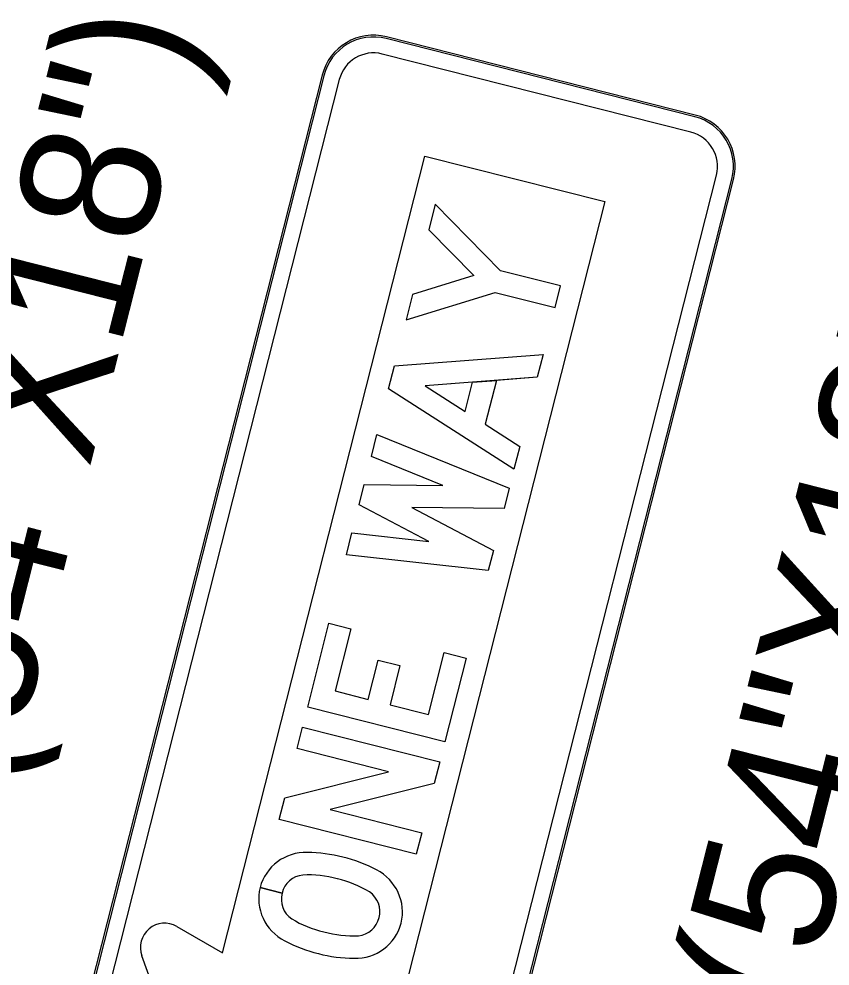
# Model space of a CAD drawing. Extents: x 670257 to 671518, y 737783 to 738188.
# Drawn here: x 670289.449 to 670290.916, y 738153.038 to 738154.752 of the extents above; entities that cross this region are included whole.
import ezdxf

# ---------------------------------------------------------------- set-up
doc = ezdxf.new("R2010")
doc.units = 0
doc.layers.add('Default', color=7, linetype='Continuous')

msp = doc.modelspace()

# ---------------------------------------------------------------- linework, layer by layer
at = {"layer": 'Default'}
for p, q in [((670290.1134, 738154.7168), (670290.1135, 738154.7168)), ((670290.6713, 738154.5754), (670290.1135, 738154.7168)), ((670290.672, 738154.5785), (670290.1142, 738154.7199)), ((670290.1142, 738154.7199), (670290.1142, 738154.7199)), ((670290.672, 738154.5785), (670290.1142, 738154.7199)), ((670290.1142, 738154.7199), (670290.1142, 738154.7199)), ((670290.672, 738154.5785), (670290.1142, 738154.7199)), ((670290.1142, 738154.7199), (670290.1142, 738154.7199)), ((670290.1063, 738154.6889), (670290.1064, 738154.6889)), ((670290.6642, 738154.5474), (670290.1064, 738154.6889)), ((670289.9976, 738154.6505), (670289.4784, 738152.6033)), ((670289.9977, 738154.6505), (670289.4784, 738152.6033)), ((670289.9977, 738154.6505), (670289.4784, 738152.6033)), ((670290.0008, 738154.6497), (670289.4815, 738152.6025)), ((670290.0287, 738154.6426), (670289.5094, 738152.5954)), ((670289.9976, 738154.6505), (670289.9976, 738154.6505)), ((670289.9976, 738154.6505), (670289.9977, 738154.6505)), ((670289.9976, 738154.6505), (670289.9977, 738154.6505)), ((670290.0008, 738154.6497), (670290.0007, 738154.6497)), ((670290.0287, 738154.6426), (670290.0286, 738154.6426)), ((670290.6713, 738154.5754), (670290.6713, 738154.5754)), ((670290.6721, 738154.5785), (670290.672, 738154.5785)), ((670290.6721, 738154.5785), (670290.672, 738154.5785)), ((670290.6721, 738154.5785), (670290.672, 738154.5785)), ((670290.6642, 738154.5474), (670290.6642, 738154.5474)), ((670290.1913, 738152.4228), (670290.7104, 738154.4697)), ((670290.7105, 738154.4697), (670290.7104, 738154.4697)), ((670290.2191, 738152.4154), (670290.7383, 738154.4626)), ((670290.2222, 738152.4146), (670290.7414, 738154.4618)), ((670290.2222, 738152.4146), (670290.7414, 738154.4618)), ((670290.2223, 738152.415), (670290.7414, 738154.4618)), ((670290.7384, 738154.4626), (670290.7383, 738154.4626)), ((670290.7414, 738154.4618), (670290.7414, 738154.4618)), ((670290.7414, 738154.4618), (670290.7414, 738154.4618)), ((670290.7414, 738154.4618), (670290.7414, 738154.4618)), ((670289.9254, 738153.1704), (670289.8855, 738153.1806)), ((670289.8855, 738153.1806), (670289.9254, 738153.1704)), ((670289.9254, 738153.1704), (670289.8855, 738153.1806)), ((670289.8855, 738153.1806), (670289.9254, 738153.1704)), ((670289.9254, 738153.1704), (670289.9254, 738153.1704)), ((670289.9254, 738153.1704), (670289.9254, 738153.1704)), ((670289.6715, 738153.0571), (670289.6715, 738153.0571))]:
    msp.add_line(p, q, dxfattribs=at)
for points in [[(670289.7349, 738153.1101), (670289.8175, 738153.0621), (670290.1833, 738154.5043), (670290.5087, 738154.4218), (670290.1429, 738152.9795), (670290.2384, 738152.9824)], [(670290.2689, 738152.9056), (670289.8582, 738152.54), (670289.6715, 738153.0571)]]:
    msp.add_lwpolyline(points, dxfattribs=at)
for points in [[(670290.1493, 738154.208), (670290.3104, 738154.2576), (670290.4188, 738154.2301), (670290.4287, 738154.2692), (670290.3203, 738154.2967), (670290.2023, 738154.417), (670290.1907, 738154.371), (670290.2719, 738154.2881), (670290.161, 738154.254)], [(670290.1493, 738154.208), (670290.3104, 738154.2576), (670290.4188, 738154.2301), (670290.4287, 738154.2692), (670290.3203, 738154.2967), (670290.2023, 738154.417), (670290.1907, 738154.371), (670290.2719, 738154.2881), (670290.161, 738154.254)], [(670290.1493, 738154.208), (670290.3104, 738154.2576), (670290.4188, 738154.2301), (670290.4287, 738154.2692), (670290.3203, 738154.2967), (670290.2023, 738154.417), (670290.1907, 738154.371), (670290.2719, 738154.2881), (670290.161, 738154.254)], [(670290.2927, 738154.0188), (670290.355, 738153.9787), (670290.3445, 738153.9374), (670290.1177, 738154.0833), (670290.1283, 738154.1249), (670290.3972, 738154.1452), (670290.3867, 738154.1039), (670290.3128, 738154.0982)], [(670290.3445, 738153.9374), (670290.1177, 738154.0833), (670290.1283, 738154.1249), (670290.3972, 738154.1452), (670290.3867, 738154.1039), (670290.1842, 738154.0886), (670290.2564, 738154.0422), (670290.2698, 738154.095), (670290.3128, 738154.0982), (670290.2927, 738154.0188), (670290.355, 738153.9787)], [(670290.3445, 738153.9374), (670290.1177, 738154.0833), (670290.1283, 738154.1249), (670290.3972, 738154.1452), (670290.3867, 738154.1039), (670290.1842, 738154.0886), (670290.2564, 738154.0422), (670290.2698, 738154.095), (670290.3128, 738154.0982), (670290.2927, 738154.0188), (670290.355, 738153.9787)], [(670290.2564, 738154.0422), (670290.2698, 738154.095), (670290.1842, 738154.0886)], [(670290.1903, 738153.8067), (670290.0644, 738153.8732), (670290.0737, 738153.9098), (670290.2161, 738153.9083), (670290.0866, 738153.9608), (670290.0967, 738154.0003), (670290.3358, 738153.9032), (670290.3266, 738153.8666), (670290.1598, 738153.8685), (670290.3073, 738153.7906), (670290.298, 738153.7541), (670290.0415, 738153.7827), (670290.0515, 738153.8222)], [(670290.1903, 738153.8067), (670290.0644, 738153.8732), (670290.0737, 738153.9098), (670290.2161, 738153.9083), (670290.0866, 738153.9608), (670290.0967, 738154.0003), (670290.3358, 738153.9032), (670290.3266, 738153.8666), (670290.1598, 738153.8685), (670290.3073, 738153.7906), (670290.298, 738153.7541), (670290.0415, 738153.7827), (670290.0515, 738153.8222)], [(670290.1903, 738153.8067), (670290.0644, 738153.8732), (670290.0737, 738153.9098), (670290.2161, 738153.9083), (670290.0866, 738153.9608), (670290.0967, 738154.0003), (670290.3358, 738153.9032), (670290.3266, 738153.8666), (670290.1598, 738153.8685), (670290.3073, 738153.7906), (670290.298, 738153.7541), (670290.0415, 738153.7827), (670290.0515, 738153.8222)], [(670290.0497, 738153.6487), (670290.0212, 738153.5362), (670290.0807, 738153.5211), (670290.0987, 738153.5922), (670290.1384, 738153.5821), (670290.1204, 738153.5111), (670290.1898, 738153.4935), (670290.2183, 738153.6059), (670290.258, 738153.5958), (670290.2195, 738153.4443), (670289.9716, 738153.5072), (670290.01, 738153.6587)], [(670290.0497, 738153.6487), (670290.0212, 738153.5362), (670290.0807, 738153.5211), (670290.0987, 738153.5922), (670290.1384, 738153.5821), (670290.1204, 738153.5111), (670290.1898, 738153.4935), (670290.2183, 738153.6059), (670290.258, 738153.5958), (670290.2195, 738153.4443), (670289.9716, 738153.5072), (670290.01, 738153.6587)], [(670290.0497, 738153.6487), (670290.0212, 738153.5362), (670290.0807, 738153.5211), (670290.0987, 738153.5922), (670290.1384, 738153.5821), (670290.1204, 738153.5111), (670290.1898, 738153.4935), (670290.2183, 738153.6059), (670290.258, 738153.5958), (670290.2195, 738153.4443), (670289.9716, 738153.5072), (670290.01, 738153.6587)], [(670290.1679, 738153.2407), (670289.92, 738153.3036), (670289.93, 738153.3431), (670290.1176, 738153.39), (670289.9525, 738153.4319), (670289.9624, 738153.471), (670290.2104, 738153.4081), (670290.2004, 738153.369), (670290.0119, 738153.3219), (670290.1778, 738153.2798)], [(670290.1679, 738153.2407), (670289.92, 738153.3036), (670289.93, 738153.3431), (670290.1176, 738153.39), (670289.9525, 738153.4319), (670289.9624, 738153.471), (670290.2104, 738153.4081), (670290.2004, 738153.369), (670290.0119, 738153.3219), (670290.1778, 738153.2798)], [(670290.1679, 738153.2407), (670289.92, 738153.3036), (670289.93, 738153.3431), (670290.1176, 738153.39), (670289.9525, 738153.4319), (670289.9624, 738153.471), (670290.2104, 738153.4081), (670290.2004, 738153.369), (670290.0119, 738153.3219), (670290.1778, 738153.2798)]]:
    msp.add_lwpolyline(points, close=True, dxfattribs=at)
for centre, major_axis, ratio, start_param, end_param in [((670290.0906, 738154.6269), (0.0236, 0.0931), 0.999167, 0, 1.570796), ((670290.0906, 738154.6269), (0.0236, 0.0931), 0.999167, 0, 1.570796), ((670290.0906, 738154.6269), (0.0236, 0.0931), 0.999167, 0, 1.570796), ((670290.0906, 738154.6269), (0.0228, 0.09), 0.999167, 0, 1.570796), ((670290.0906, 738154.6269), (0.0157, 0.062), 0.999167, 0, 1.570796), ((670290.6485, 738154.4854), (0.0228, 0.09), 0.999167, 4.712389, 6.283185), ((670290.6485, 738154.4854), (0.0236, 0.0931), 0.999167, 4.712389, 6.283185), ((670290.6485, 738154.4854), (0.0236, 0.0931), 0.999167, 4.712389, 6.283185), ((670290.6485, 738154.4854), (0.0236, 0.0931), 0.999167, 4.712389, 6.283185), ((670290.6485, 738154.4854), (0.0157, 0.062), 0.999167, 4.712389, 6.283185), ((670289.9692, 738153.1587), (-0.0839, 0.0213), 0.985821, 4.940915, 6.276178), ((670289.9692, 738153.1587), (-0.0839, 0.0213), 0.985821, 4.940915, 6.27603), ((670289.9692, 738153.1587), (-0.0839, 0.0213), 0.985821, 4.940915, 6.27603), ((670289.9702, 738152.9851), (-0.2544, 0.0645), 0.985821, 4.707364, 4.955713), ((670289.9702, 738152.9851), (-0.2544, 0.0645), 0.985821, 4.707364, 4.955713), ((670289.9702, 738152.9851), (-0.2544, 0.0645), 0.985821, 4.707364, 4.955713), ((670289.9728, 738152.9845), (-0.2544, 0.0645), 0.985821, 4.469065, 4.717414), ((670289.9728, 738152.9845), (-0.2544, 0.0645), 0.985821, 4.469065, 4.717414), ((670289.9728, 738152.9845), (-0.2544, 0.0645), 0.985821, 4.469065, 4.717414), ((670289.9671, 738153.1612), (-0.0414, 0.0105), 0.985821, 5.062003, 6.314032), ((670289.9671, 738153.1612), (-0.0414, 0.0105), 0.985821, 5.062003, 6.313732), ((670289.9671, 738153.1612), (-0.0414, 0.0105), 0.985821, 5.062003, 6.313732), ((670289.9739, 738153.0134), (-0.1866, 0.0473), 0.985821, 4.688261, 5.016143), ((670289.9739, 738153.0134), (-0.1866, 0.0473), 0.985821, 4.688261, 5.016143), ((670289.9739, 738153.0134), (-0.1866, 0.0473), 0.985821, 4.688261, 5.016143), ((670290.0564, 738153.1366), (-0.0839, 0.0213), 0.985821, 3.1486, 4.483863), ((670290.0564, 738153.1366), (-0.0839, 0.0213), 0.985821, 3.1486, 4.483863), ((670290.0564, 738153.1366), (-0.0839, 0.0213), 0.985821, 3.1486, 4.483863), ((670289.983, 738153.0111), (-0.1866, 0.0473), 0.985821, 4.408635, 4.736517), ((670289.983, 738153.0111), (-0.1866, 0.0473), 0.985821, 4.408635, 4.736517), ((670289.983, 738153.0111), (-0.1866, 0.0473), 0.985821, 4.408635, 4.736517), ((670289.9695, 738153.1599), (-0.0839, 0.0213), 0.985821, 0.007008, 1.34227), ((670289.9695, 738153.1599), (-0.0839, 0.0213), 0.985821, 0.007008, 1.34227), ((670289.9695, 738153.1599), (-0.0839, 0.0213), 0.985821, 0.007008, 1.34227), ((670289.9665, 738153.1587), (-0.0414, 0.0105), 0.985821, 6.252339, 7.504367), ((670289.9665, 738153.1587), (-0.0414, 0.0105), 0.985821, 6.252339, 7.504367), ((670289.9665, 738153.1587), (-0.0414, 0.0105), 0.985821, 6.252339, 7.504367), ((670290.0594, 738153.1378), (-0.0414, 0.0105), 0.985821, 3.110746, 4.362774), ((670290.0594, 738153.1378), (-0.0414, 0.0105), 0.985821, 3.110746, 4.362775), ((670290.0594, 738153.1378), (-0.0414, 0.0105), 0.985821, 3.110746, 4.362775), ((670289.7128, 738153.0721), (-0.0108, -0.0426), 0.999167, 2.863128, 5.307846), ((670290.0429, 738153.2854), (-0.1866, 0.0473), 0.985821, 1.267043, 1.594924), ((670290.0429, 738153.2854), (-0.1866, 0.0473), 0.985821, 1.267042, 1.594924), ((670290.0429, 738153.2854), (-0.1866, 0.0473), 0.985821, 1.267042, 1.594924), ((670290.0567, 738153.1378), (-0.0839, 0.0213), 0.985821, 1.799323, 3.134585), ((670290.0567, 738153.1378), (-0.0839, 0.0213), 0.985821, 1.799323, 3.134585), ((670290.0567, 738153.1378), (-0.0839, 0.0213), 0.985821, 1.799323, 3.134585), ((670290.0588, 738153.1353), (-0.0414, 0.0105), 0.985821, 1.920411, 3.172439), ((670290.0588, 738153.1353), (-0.0414, 0.0105), 0.985821, 1.920411, 3.172439), ((670290.0588, 738153.1353), (-0.0414, 0.0105), 0.985821, 1.920411, 3.172439), ((670290.0519, 738153.2831), (-0.1866, 0.0473), 0.985821, 1.546668, 1.87455), ((670290.0519, 738153.2831), (-0.1866, 0.0473), 0.985821, 1.546668, 1.87455), ((670290.0519, 738153.2831), (-0.1866, 0.0473), 0.985821, 1.546668, 1.87455), ((670290.0531, 738153.312), (-0.2544, 0.0645), 0.985821, 1.327472, 1.575821), ((670290.0531, 738153.312), (-0.2544, 0.0645), 0.985821, 1.327472, 1.575821), ((670290.0531, 738153.312), (-0.2544, 0.0645), 0.985821, 1.327472, 1.575821), ((670290.0557, 738153.3114), (-0.2544, 0.0645), 0.985821, 1.565772, 1.814121), ((670290.0557, 738153.3114), (-0.2544, 0.0645), 0.985821, 1.565772, 1.814121), ((670290.0557, 738153.3114), (-0.2544, 0.0645), 0.985821, 1.565772, 1.814121)]:
    msp.add_ellipse(centre, major_axis=major_axis, ratio=ratio, start_param=start_param, end_param=end_param, dxfattribs=at)

# ---------------------------------------------------------------- texts
for s, p in [('R6-1R (54"X18")', (670289.1684, 738152.3274)), ('R6-1L (54"X18")', (670290.6253, 738151.9701))]:
    msp.add_text(s, height=0.25, rotation=75.7686, dxfattribs=at).set_placement(p)

doc.saveas('drawing.dxf')
